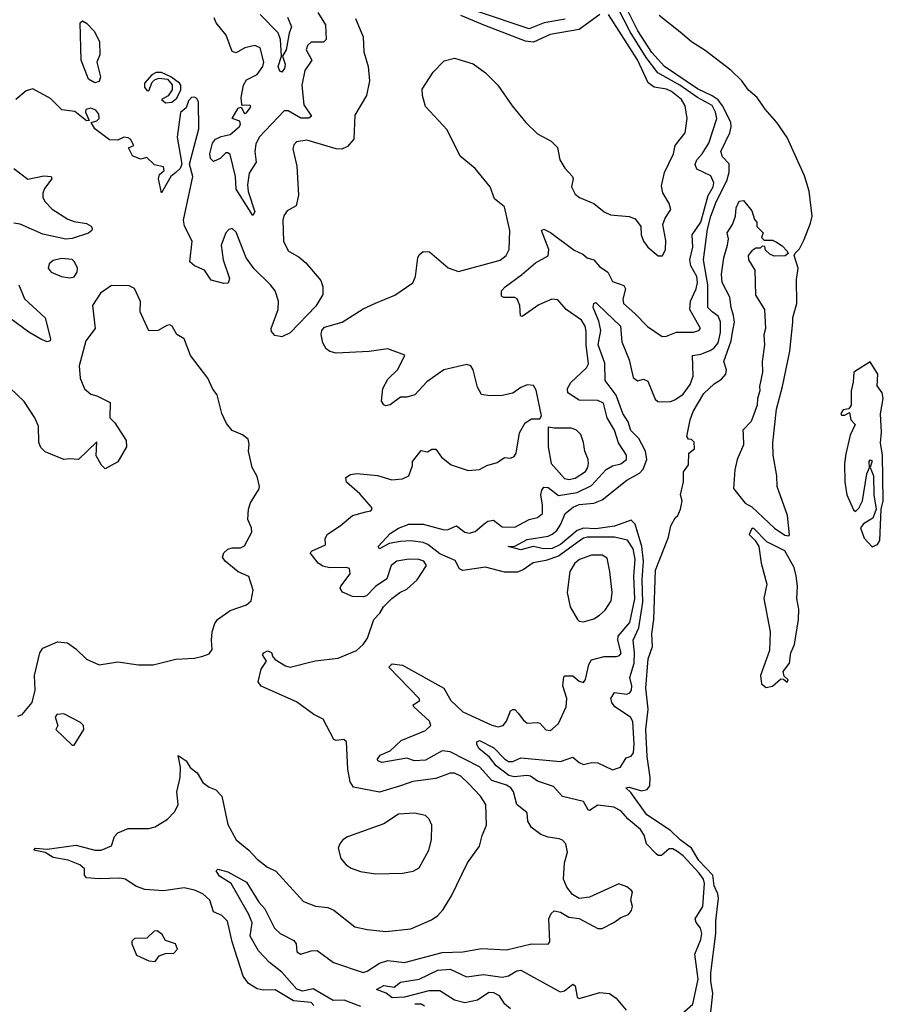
# Model space of a CAD drawing. Extents: x 1603745 to 1745082, y 385868 to 533966.
# Tile 493 of 646: x 1736713 to 1740868, y 444624 to 449360. Entities that reach past the tile are written whole.
import ezdxf

# ---------------------------------------------------------------- set-up
doc = ezdxf.new("R2010")
doc.units = 0

msp = doc.modelspace()

# ---------------------------------------------------------------- linework, layer by layer
at = {"layer": '0CON20XD'}
for points in [[(1739530.4, 447625), (1739528, 447708), (1739496.1, 447795), (1739508.8, 447865), (1739499.8, 447909.8), (1739471.7, 447975), (1739475.5, 447994.5), (1739485, 447998.6), (1739495, 447990.5), (1739603.1, 447885), (1739610.1, 447810.1), (1739645, 447724), (1739665, 447639.4), (1739685, 447622.5), (1739715, 447630), (1739735, 447620.8), (1739770.6, 447535), (1739784, 447524), (1739805, 447521.2), (1739845, 447523.1), (1739865, 447531.1), (1739905, 447558.8), (1739939, 447605), (1739953.3, 447645), (1739950.8, 447745), (1739989.6, 447750.4), (1740035, 447768), (1740055, 447780.9), (1740072.9, 447805), (1740084.2, 447855), (1740085.6, 447905.6), (1740073.8, 447933.8), (1740045, 447953.9), (1740023.9, 447975), (1740024.1, 448085), (1740003.3, 448205), (1740022.6, 448352.6), (1740038.5, 448415), (1740065, 448486.4), (1740115.8, 448585), (1740126.5, 448626.5), (1740126.4, 448666.4), (1740095, 448699.4), (1740087.1, 448725), (1740129.5, 448815), (1740136.1, 448843.9), (1740133.9, 448866.1), (1740094.7, 448945), (1740073.4, 448973.4), (1740045, 448993.5), (1739975, 449026.7), (1739815, 449134.9), (1739755, 449202.3), (1739686.7, 449306.7), (1739620.4, 449440.4)], [(1738148.2, 449395), (1738184.2, 449335), (1738188.2, 449265), (1738175, 449252.1), (1738115, 449251.1), (1738097.1, 449235), (1738091.5, 449215), (1738118.8, 449165), (1738084.7, 449115), (1738071, 449045), (1738080.2, 448950.2), (1738117.5, 448895), (1738104.5, 448885.5), (1738065, 448886.2), (1738005, 448920.8), (1737985, 448921.7), (1737864.6, 448795.4), (1737848.7, 448761.3), (1737843.9, 448725), (1737851.2, 448675), (1737817.8, 448622.2), (1737809.1, 448565), (1737812.6, 448532.6), (1737844.3, 448435.7), (1737835, 448418.6), (1737754.7, 448545), (1737750.8, 448605), (1737725, 448710.8), (1737715, 448720), (1737705, 448720), (1737677.3, 448692.7), (1737645, 448676.9), (1737631.4, 448691.4), (1737628.1, 448715), (1737640.6, 448765), (1737655, 448784.7), (1737681.7, 448798.3), (1737725, 448808), (1737769.6, 448845), (1737775.3, 448855.3), (1737771.8, 448871.8), (1737736, 448885), (1737765, 448934.3), (1737779.5, 448939.5), (1737795, 448908.6), (1737805, 448911.8), (1737821.8, 448935), (1737825.4, 448945), (1737819.1, 448949.1), (1737785, 448947.5), (1737782, 448952), (1737779.3, 448985), (1737789.2, 449045), (1737805, 449069.6), (1737855, 449095.4), (1737882.7, 449135), (1737887.5, 449155), (1737870.8, 449225), (1737845, 449235.5), (1737796.2, 449225), (1737755, 449200.6), (1737735, 449206), (1737706.4, 449285), (1737658.8, 449345), (1737649.3, 449369.3)], [(1738001.8, 449371.8), (1738021.4, 449325), (1738010, 449295), (1737995.2, 449215), (1737978, 449185), (1737990.9, 449145), (1737987.1, 449125), (1737975, 449107.1), (1737965, 449111.4), (1737956.8, 449135), (1737973.1, 449185), (1737967.4, 449265), (1737956.4, 449296.4), (1737870.3, 449385)], [(1739035, 447552), (1738975, 447550), (1738935, 447557.5), (1738915, 447592.5), (1738895, 447676.2), (1738884, 447695), (1738865, 447701.5), (1738754.3, 447675), (1738671.4, 447618.6), (1738615, 447556), (1738575, 447544), (1738545, 447543.8), (1738495, 447507.5), (1738475, 447502.5), (1738465, 447507.5), (1738453.3, 447525), (1738460.8, 447585), (1738485, 447631.2), (1738532.1, 447677.9), (1738566.2, 447746.2), (1738485, 447776), (1738395, 447764.4), (1738235, 447756.2), (1738205, 447764.2), (1738187, 447777), (1738172, 447805), (1738164.1, 447845.9), (1738166.2, 447865), (1738180, 447880), (1738265, 447904.4), (1738365, 447969.4), (1738424.6, 447995.4), (1738518.8, 448035), (1738605.4, 448094.6), (1738616.7, 448125), (1738629.2, 448215), (1738635, 448228.8), (1738655, 448244.2), (1738685, 448242.5), (1738775, 448166), (1738825, 448148), (1739025, 448203.3), (1739054.2, 448225), (1739068.6, 448255), (1739071.9, 448345), (1739045, 448458.8), (1738998.1, 448498.1), (1738977.5, 448555), (1738904.5, 448644.5), (1738833.1, 448703.1), (1738770.5, 448830.5), (1738665, 448942.5), (1738651.2, 448995), (1738650, 449025), (1738703, 449107), (1738755, 449161.2), (1738805, 449173.8), (1738895, 449148), (1738955, 449103.8), (1739014.1, 449044.1), (1739082, 448945), (1739148.8, 448865), (1739205, 448810), (1739270, 448775), (1739301.2, 448745), (1739312, 448685), (1739336, 448645), (1739372.5, 448605), (1739375.7, 448594.3), (1739368, 448555), (1739385, 448521.2), (1739406.7, 448505), (1739475.5, 448475.5), (1739525, 448436.2), (1739555, 448421.2), (1739645, 448413.8), (1739675, 448401.2), (1739702, 448365), (1739704, 448325), (1739713.8, 448295), (1739735.8, 448265.8), (1739785, 448223.3), (1739806.4, 448223.6), (1739820, 448255), (1739822.7, 448297.3), (1739808.1, 448375), (1739818.1, 448405), (1739846.1, 448446.1), (1739838, 448475), (1739807.5, 448527.5), (1739800.9, 448560.9), (1739815.4, 448624.6), (1739858.2, 448715), (1739867.1, 448755), (1739914.5, 448815.5), (1739924.4, 448885), (1739914.5, 448945), (1739896.8, 448975), (1739848.9, 449015), (1739825, 449025.2), (1739765.6, 449035.6), (1739736.5, 449056.5), (1739685, 449167.3), (1739545.4, 449385)], [(1739505, 449384.6), (1739405, 449311.8), (1739265, 449289.2), (1739185, 449251.1), (1739146.6, 449256.6), (1738951.1, 449331.1), (1738835, 449379.2)], [(1739337.8, 449362.2), (1739236.1, 449345), (1739165, 449315.7), (1738915, 449399.2)], [(1739439.1, 447859.1), (1739434.6, 447885), (1739415.4, 447915), (1739342.5, 447965), (1739302.9, 448012.9), (1739274.1, 448015.9), (1739211.5, 447988.5), (1739131.3, 447931.3), (1739123.1, 447935), (1739119.5, 447985), (1739107.3, 448017.3), (1739095, 448023.1), (1739042.8, 448022.8), (1739030.6, 448030.6), (1739031.8, 448055), (1739049.1, 448075), (1739127.9, 448132.1), (1739195, 448190.9), (1739255.4, 448224.6), (1739258.2, 448255), (1739224.5, 448345), (1739235, 448352), (1739266.6, 448336.6), (1739381.5, 448251.5), (1739422.3, 448232.3), (1739443.7, 448213.7), (1739475.3, 448205.3), (1739502, 448172), (1739542.9, 448145), (1739565, 448100), (1739620.5, 448080.5), (1739628.2, 448065), (1739615.3, 448015), (1739618.9, 447995), (1739673, 447947), (1739733.3, 447883.3), (1739805, 447835.8), (1739825, 447837.5), (1739873.3, 447856.7), (1739955, 447856.5), (1739981.2, 447865), (1739988.6, 447875), (1739938.1, 447965), (1739940.9, 448005), (1739968, 448065), (1739974.8, 448095.2), (1739970.3, 448125), (1739941.9, 448175), (1739936.9, 448205), (1739952.4, 448265), (1739948.6, 448325), (1739990.7, 448385), (1740025.9, 448514.1), (1740049.8, 448555), (1740052.4, 448575), (1740038.9, 448608.9), (1739971.1, 448641.1), (1739962.5, 448662.5), (1739971.1, 448685), (1739997.4, 448715), (1740028, 448765), (1740067, 448885), (1740061.6, 448915), (1740045, 448946.2), (1739974.8, 448985), (1739889.2, 449045), (1739784, 449104), (1739728, 449178), (1739650.7, 449300.7), (1739592.9, 449412.9)], [(1738328.9, 449365), (1738366.4, 449276.4), (1738369.4, 449205), (1738390, 449135), (1738396.4, 449065), (1738381.4, 448995), (1738325, 448900), (1738321.4, 448785), (1738290.3, 448749.7), (1738262.9, 448737.1), (1738235, 448738.1), (1738095, 448779.4), (1738045, 448771.4), (1738032.6, 448757.4), (1738027.9, 448737.9), (1738046.4, 448655), (1738054.4, 448515), (1738043.8, 448465), (1737999.5, 448440.5), (1737983.6, 448416.4), (1737978.9, 448395), (1737982.9, 448295), (1738005, 448248.1), (1738057.6, 448217.6), (1738089.5, 448189.5), (1738162.5, 448105), (1738172.1, 448075), (1738171.5, 448038.5), (1738138.3, 447981.7), (1738015, 447853.8), (1737975, 447833.8), (1737940.7, 447840.7), (1737925, 447860), (1737923.8, 447875), (1737957.5, 447965), (1737959.1, 448005), (1737942.7, 448055), (1737920.4, 448085), (1737841.9, 448161.9), (1737802.5, 448215), (1737755, 448338), (1737735, 448356), (1737719.5, 448350.5), (1737705.7, 448334.3), (1737682.2, 448275), (1737692.9, 448205), (1737722.9, 448115), (1737716.9, 448093.1), (1737695, 448091.4), (1737635, 448107.5), (1737602, 448155), (1737555, 448176), (1737532.5, 448195), (1737543.6, 448295), (1737505.9, 448365.9), (1737501.3, 448395), (1737546.1, 448605), (1737529.6, 448665), (1737575.5, 448835), (1737573.3, 448965), (1737565, 448980), (1737555, 448987.5), (1737540, 448985), (1737525, 448970), (1737514.1, 448935.9), (1737487.5, 448912.5), (1737470.5, 448795), (1737492.6, 448665), (1737485.9, 448644.1), (1737465, 448625.3), (1737440, 448605), (1737395, 448527.5), (1737380.6, 448595), (1737385.8, 448615), (1737407.7, 448635), (1737405, 448652.5), (1737361.9, 448661.9), (1737325, 448696.2), (1737295, 448688.8), (1737255.5, 448705), (1737236.2, 448743.8), (1737262.5, 448755), (1737245.5, 448785.5), (1737235, 448792), (1737215, 448794), (1737185, 448780.8), (1737145, 448781.5), (1737075, 448834.3), (1737056.7, 448865), (1737085, 448872.5), (1737095.3, 448884.7), (1737093.8, 448905), (1737080, 448925), (1737055, 448933.9), (1737032.1, 448927.9), (1737030, 448915), (1737046.7, 448875), (1737035, 448872.5), (1736978.4, 448918.4), (1736915.9, 448925.9), (1736860.9, 448980.9), (1736776.6, 449026.6), (1736745, 449016.7), (1736694.6, 448975.4)], [(1737075, 449056), (1737045, 449072.9), (1737008.5, 449165), (1737004.5, 449345), (1737015, 449354.3), (1737035, 449343.3), (1737070.9, 449305), (1737097.1, 449255), (1737098.8, 449191.2), (1737083.8, 449155), (1737102.5, 449085), (1737095, 449063.1), (1737075, 449056)], [(1740035, 444556), (1740048, 444675), (1740038.1, 444735), (1740039.2, 444775), (1740062.6, 444965), (1740062.5, 445025), (1740075.4, 445135), (1740072.8, 445155), (1740054.4, 445194.4), (1740047.9, 445245), (1739980, 445315), (1739945.2, 445375.2), (1739890.8, 445415), (1739845, 445459.2), (1739730.3, 445535), (1739652.8, 445642.8), (1739630, 445665), (1739645, 445667.8), (1739705, 445650.6), (1739732.6, 445657.4), (1739744.6, 445675.4), (1739746.5, 445715), (1739732.6, 445815), (1739726.1, 445945), (1739737.4, 446042.6), (1739725.3, 446144.7), (1739736.2, 446285), (1739757.3, 446345), (1739754.1, 446405), (1739764.8, 446475.2), (1739772.2, 446712.2), (1739835, 446870), (1739846.2, 446925), (1739867, 446963), (1739880, 446975), (1739892.5, 447005), (1739900, 447045), (1739892.5, 447075), (1739907, 447137), (1739907.5, 447185), (1739931.7, 447218.3), (1739933.3, 447275), (1739960, 447295), (1739958.3, 447328.3), (1739945, 447340), (1739931.7, 447341.7), (1739923.3, 447355), (1739938.8, 447435), (1739953.8, 447475), (1740005, 447562), (1740055, 447608.6), (1740089.6, 447630.4), (1740110, 447655), (1740114.2, 447675), (1740100.9, 447715), (1740136.2, 447815), (1740143.3, 447856.7), (1740152.7, 447905), (1740147.6, 447937.6), (1740135.5, 447975), (1740129.4, 448025), (1740093.1, 448095), (1740089.2, 448135), (1740101.4, 448215), (1740119.2, 448275), (1740123.3, 448305), (1740117.5, 448335), (1740143.3, 448375), (1740156.7, 448415), (1740160, 448455), (1740175, 448487.5), (1740195, 448490), (1740235, 448440), (1740248.3, 448398.3), (1740260, 448385), (1740260, 448365), (1740290, 448335), (1740281.7, 448311.7), (1740295, 448300), (1740335, 448300), (1740355, 448290), (1740381.7, 448271.7), (1740406.4, 448246.4), (1740410, 448235), (1740396.4, 448223.6), (1740343, 448223), (1740321.7, 448231.7), (1740301.7, 448251.7), (1740298.3, 448268.3), (1740285, 448270), (1740275, 448260), (1740255, 448260), (1740235, 448247.5), (1740218.8, 448225), (1740220, 448205), (1740250, 448155), (1740253.3, 448035), (1740296.7, 447965), (1740302, 447875), (1740293.6, 447843.6), (1740296, 447795), (1740286, 447715), (1740287.1, 447665), (1740272, 447595), (1740273.8, 447575), (1740262.3, 447537.7), (1740262, 447505), (1740233.2, 447426.8), (1740192.5, 447385), (1740193.8, 447363.8), (1740196, 447315), (1740165.9, 447244.1), (1740153.3, 447195), (1740148, 447105), (1740204.2, 447035), (1740236.4, 447016.4), (1740345, 446913.9), (1740395, 446880.6), (1740412.9, 446877.1), (1740417.6, 446882.4), (1740407.3, 446975), (1740358, 447115), (1740356.4, 447165), (1740338.3, 447265), (1740336.1, 447325), (1740354, 447486), (1740383.7, 447595), (1740418.8, 447765), (1740432.2, 447905), (1740432.6, 447927.4), (1740451.4, 447995), (1740450.5, 448109.5), (1740457.8, 448165), (1740440, 448225), (1740443.6, 448236.4), (1740465, 448258), (1740486.8, 448303.2), (1740518.7, 448381.3), (1740525.9, 448415), (1740511.8, 448535), (1740488.6, 448608.6), (1740405, 448793.8), (1740356.6, 448865), (1740299.6, 448929.6), (1740261.1, 448985), (1740220, 449020), (1740186.9, 449065), (1740135, 449116.1), (1740011, 449211), (1739945, 449253.3), (1739890.4, 449300.4), (1739789.4, 449379.4)], [(1737415, 448959.5), (1737445, 448962.5), (1737468.6, 448981.4), (1737487.7, 449022.3), (1737488.8, 449045), (1737482.5, 449055), (1737440, 449085), (1737396.2, 449105), (1737370, 449105), (1737349.4, 449095), (1737313.3, 449055), (1737314.4, 449035), (1737325, 449018.8), (1737335, 449016.7), (1737351.2, 449058.8), (1737365, 449071.4), (1737385, 449078.6), (1737425, 449072.9), (1737446.7, 449046.7), (1737447, 449023), (1737427.2, 448992.8), (1737396, 448975), (1737415, 448959.5)], [(1736685, 448643.3), (1736753.1, 448593.1), (1736828.6, 448608.6), (1736863.8, 448605), (1736867.8, 448595), (1736832.8, 448547.2), (1736824.1, 448525), (1736824.7, 448505), (1736835, 448482.9), (1736869, 448449), (1736945, 448399.7), (1736975, 448388.7), (1737035, 448380), (1737056.3, 448366.3), (1737062, 448355), (1737060, 448345), (1737045, 448333.1), (1736965, 448307), (1736935, 448304.4), (1736825, 448327.5), (1736715, 448376.7), (1736685, 448380.5)], [(1736955, 448118), (1736975, 448123.3), (1736990, 448145), (1736992, 448165), (1736977.5, 448195), (1736965.5, 448205.5), (1736915, 448211.5), (1736875, 448201.9), (1736854.3, 448185.7), (1736850.8, 448165), (1736863.8, 448145), (1736915, 448124.4), (1736955, 448118)], [(1736709, 448085), (1736736.7, 448016.7), (1736835.5, 447925), (1736861.9, 447825), (1736860, 447815), (1736845, 447810), (1736815, 447823.1), (1736756.8, 447856.8), (1736665, 447923.8)], [(1736705, 446010), (1736725, 446017.5), (1736773.9, 446076.1), (1736788, 446135), (1736784.1, 446205.9), (1736810, 446315), (1736825, 446336.7), (1736895, 446368), (1736942.4, 446362.4), (1736983.3, 446333.3), (1737035, 446284.2), (1737095, 446256.2), (1737185, 446271.2), (1737285, 446256), (1737355, 446256), (1737465, 446284), (1737555, 446288), (1737595, 446298.8), (1737625, 446310), (1737639.7, 446330.3), (1737635.4, 446375.4), (1737639.1, 446415), (1737652, 446455), (1737665.2, 446474.8), (1737725, 446517.9), (1737804, 446546), (1737826.7, 446565), (1737836.2, 446615), (1737815, 446681.2), (1737765, 446704.4), (1737702.5, 446755), (1737688.6, 446775), (1737694.6, 446795.4), (1737715, 446812.5), (1737735, 446820), (1737775, 446819.2), (1737795, 446828.6), (1737830.8, 446895), (1737828.6, 446915), (1737811.4, 446955), (1737814.4, 447005), (1737823.7, 447036.3), (1737865, 447102.5), (1737866.7, 447115), (1737855, 447162.5), (1737831.9, 447205), (1737814.4, 447285), (1737817.5, 447317.5), (1737811.7, 447341.7), (1737785, 447363.3), (1737735, 447383.8), (1737708.1, 447418.1), (1737685.6, 447465), (1737664, 447555), (1737643, 447583), (1737618.8, 447635), (1737534.4, 447745), (1737504, 447824), (1737470, 447845), (1737446.7, 447885), (1737435, 447891.2), (1737420.5, 447889.5), (1737380, 447865), (1737335, 447862.5), (1737292.5, 447955), (1737293.6, 448003.6), (1737265, 448067.5), (1737239.3, 448079.3), (1737155, 448080.8), (1737101.2, 448045), (1737063.8, 447985), (1737076.2, 447875), (1737031.2, 447815), (1736998.9, 447695), (1737004.6, 447635), (1737025, 447584), (1737055, 447558), (1737085, 447550.8), (1737148.2, 447518.2), (1737147.5, 447445), (1737170.5, 447420.5), (1737226.2, 447335), (1737226.7, 447305), (1737185, 447233.3), (1737125, 447200), (1737107, 447217), (1737081.7, 447261.7), (1737085, 447330), (1736996.1, 447243.9), (1736955, 447248), (1736925, 447243.8), (1736835, 447281.2), (1736815, 447302.5), (1736805.9, 447325.9), (1736804.2, 447405), (1736785.8, 447445), (1736735, 447522.5), (1736665, 447588.8)], [(1738353.8, 444613.8), (1738275, 444643.7), (1738221.5, 444641.5), (1738125, 444699), (1738075, 444687.6), (1738047, 444697), (1737975, 444778.1), (1737915, 444824.4), (1737861.5, 444881.5), (1737822.2, 444952.2), (1737831.7, 445015), (1737815, 445056), (1737730.8, 445205), (1737675, 445240), (1737658.2, 445265), (1737666.5, 445273.5), (1737715, 445261.6), (1737805, 445211.5), (1737863.4, 445115), (1737892.8, 445082.8), (1737939.5, 444989.5), (1737966.2, 444965), (1738031.5, 444931.5), (1738042.7, 444915), (1738046.8, 444876.8), (1738065, 444865.7), (1738115, 444880.8), (1738145, 444882.2), (1738223.2, 444825), (1738365, 444776.7), (1738385, 444783.1), (1738445, 444821.3), (1738485, 444834.8), (1738565, 444824.3), (1738745, 444873.1), (1738845, 444876.2), (1738935, 444891.9), (1739055, 444885.7), (1739175, 444914), (1739255, 444912.5), (1739263.3, 444925), (1739259.4, 445035), (1739269.5, 445060.5), (1739285, 445073.3), (1739315, 445066.2), (1739355, 445042.5), (1739405, 445036.7), (1739495, 444988.8), (1739515, 444988.8), (1739572.3, 445017.7), (1739605, 445041.2), (1739642.5, 445055), (1739657.5, 445075), (1739661.2, 445095), (1739653.8, 445125), (1739661.2, 445165), (1739655, 445173.3), (1739635, 445188.8), (1739595, 445203.3), (1739455, 445138.6), (1739405, 445132.5), (1739372.7, 445152.7), (1739345, 445187.5), (1739330, 445225), (1739334.5, 445305), (1739348.5, 445355), (1739340.8, 445395), (1739325, 445412.5), (1739309.3, 445419.3), (1739255, 445427.3), (1739220.3, 445440.3), (1739175, 445474.4), (1739158.5, 445505), (1739154.2, 445545), (1739105.2, 445585.2), (1739089.3, 445645), (1739075.4, 445665), (1739055, 445677.4), (1738985, 445700.5), (1738925, 445766.5), (1738785, 445838.9), (1738745, 445842.2), (1738665, 445798.5), (1738613.3, 445795), (1738575, 445807.9), (1738455, 445786.2), (1738436.9, 445795), (1738435, 445802.5), (1738447.4, 445822.6), (1738495, 445843.4), (1738548.1, 445891.9), (1738665, 445941.5), (1738690.9, 445965), (1738685.4, 445985), (1738609.4, 446055), (1738606, 446065), (1738638, 446085), (1738635.7, 446095), (1738488.8, 446245), (1738505, 446261.2), (1738555, 446255.6), (1738754.4, 446145), (1738788.1, 446085), (1738845, 446031.2), (1738985, 445966.6), (1739015, 445958.2), (1739040, 445965), (1739056.1, 445985), (1739075, 446036), (1739085, 446042), (1739095, 446042), (1739112.9, 446022.9), (1739135, 445992), (1739155, 445975.8), (1739205, 445979.2), (1739215.6, 445975.6), (1739245, 445944), (1739265, 445941.4), (1739275, 445947.1), (1739305, 445974.4), (1739342.9, 446055), (1739346.1, 446095), (1739326.9, 446155), (1739330.6, 446199.4), (1739336, 446204), (1739375, 446204), (1739405, 446177.5), (1739425, 446172), (1739435, 446186.7), (1739451.4, 446258.6), (1739465, 446280.7), (1739525, 446296), (1739585, 446296.9), (1739598.3, 446301.7), (1739606.7, 446313.3), (1739591.3, 446375), (1739592.3, 446395), (1739649, 446461), (1739673.5, 446573.5), (1739667.8, 446682.2), (1739674.6, 446765.4), (1739665, 446815.3), (1739636.8, 446856.8), (1739575, 446871.4), (1739445, 446871.4), (1739425, 446866), (1739405, 446851), (1739305, 446779.2), (1739245, 446759), (1739183, 446747), (1739135, 446714.1), (1739107.3, 446702.7), (1739045, 446701.9), (1738955, 446726.7), (1738845, 446710.5), (1738828.8, 446718.8), (1738808.9, 446758.9), (1738735, 446789.8), (1738676.1, 446836.1), (1738655, 446845.2), (1738595, 446852.6), (1738545, 446850.6), (1738490.5, 446839.5), (1738445, 446814.7), (1738438.5, 446825), (1738495, 446888.5), (1738536.3, 446913.7), (1738585, 446932.5), (1738655, 446932.7), (1738755, 446905.3), (1738775, 446906.9), (1738815, 446925.6), (1738855, 446895.4), (1738875, 446889.6), (1738905, 446897.3), (1738947.1, 446935), (1738965, 446948.2), (1738993, 446953), (1739035, 446920.4), (1739095, 446919.2), (1739164, 446956), (1739205, 446965.4), (1739227.9, 446985), (1739229, 447025), (1739220.7, 447075), (1739225, 447097.5), (1739235, 447111.9), (1739255, 447109.2), (1739305, 447071.1), (1739395, 447085.8), (1739465, 447119), (1739535, 447196.7), (1739565, 447213.5), (1739605, 447222.7), (1739632.1, 447245), (1739632.9, 447265), (1739593.9, 447323.9), (1739575.2, 447385.2), (1739539.8, 447445), (1739522.5, 447515), (1739495, 447528.7), (1739405, 447529.1), (1739350, 447565), (1739349.4, 447585), (1739364.4, 447615), (1739440, 447685), (1739450.5, 447705), (1739439.2, 447795), (1739439.1, 447859.1)], [(1740815, 446824.3), (1740840, 446835), (1740851.5, 446855), (1740857.9, 447005), (1740868.3, 447045), (1740864.6, 447265.4), (1740854.5, 447325), (1740860.3, 447375), (1740854.6, 447464.6), (1740867.4, 447537.4), (1740862.9, 447565), (1740838.5, 447598.5), (1740841.9, 447655), (1740805, 447714.4), (1740726.2, 447665), (1740723.6, 447616.4), (1740713.8, 447575), (1740713.3, 447505), (1740702.5, 447487.5), (1740675, 447483.3), (1740664.2, 447465), (1740667.5, 447457.5), (1740683, 447457), (1740705, 447470), (1740712.5, 447435), (1740733, 447413), (1740708.7, 447361.3), (1740688, 447272), (1740681.8, 447225), (1740683.4, 447135), (1740693.3, 447075), (1740725, 447002.5), (1740735, 446994.3), (1740750.1, 447009.9), (1740767.9, 447045), (1740788.9, 447175), (1740802.5, 447205), (1740800, 447235), (1740805, 447243.3), (1740815, 447237.5), (1740805.8, 447205), (1740821.1, 447165), (1740823.2, 447075), (1740833.1, 447005), (1740817.3, 446962.7), (1740773.3, 446935), (1740758.5, 446915), (1740775.6, 446865.6), (1740815, 446824.3)], [(1738127.6, 444617.6), (1738115, 444632.5), (1738030.7, 444640.7), (1737942.7, 444692.7), (1737885, 444692.3), (1737855, 444698.9), (1737813.3, 444723.3), (1737788.6, 444758.6), (1737735.2, 444925), (1737713, 445023), (1737685, 445051.5), (1737645, 445069.2), (1737627.5, 445125), (1737594.7, 445154.7), (1737555, 445172.9), (1737504.7, 445184.7), (1737405, 445169.4), (1737315.7, 445175.7), (1737275, 445190.8), (1737220, 445225), (1737195, 445231.1), (1737095, 445226.7), (1737035, 445232.9), (1737024.4, 445244.4), (1737025.3, 445275.3), (1737002.9, 445295), (1736947.1, 445317.1), (1736875, 445329.7), (1736835, 445354.6), (1736781.2, 445365), (1736790, 445375), (1736845, 445369.5), (1736985, 445389.7), (1737075, 445364.7), (1737105, 445364.7), (1737154.6, 445385.4), (1737168.5, 445431.5), (1737185, 445449.2), (1737235, 445469.2), (1737335, 445470), (1737365, 445477.5), (1737425, 445514.3), (1737459.1, 445550.9), (1737475.6, 445584.4), (1737469.5, 445645), (1737484.6, 445715), (1737486.4, 445765), (1737475, 445820), (1737514.2, 445795), (1737533.5, 445763.5), (1737567.8, 445737.8), (1737595, 445691.4), (1737625, 445668.6), (1737656.7, 445655), (1737685.5, 445625.5), (1737715, 445488.8), (1737754.3, 445414.3), (1737815.7, 445365), (1737855, 445321.4), (1737905, 445283.3), (1737945, 445263.8), (1738078, 445118), (1738136.4, 445096.4), (1738195, 445089.4), (1738225, 445077.1), (1738325, 444997.1), (1738385, 444983.1), (1738475, 444974.4), (1738595, 444987.1), (1738695, 445030), (1738725, 445051.4), (1738749.8, 445080.2), (1738790.6, 445145), (1738867.1, 445305), (1738925.8, 445385), (1738938.1, 445435), (1738959.4, 445485), (1738955.4, 445585), (1738929.5, 445625), (1738874.6, 445685), (1738835, 445721.6), (1738805, 445735.3), (1738785, 445735.3), (1738715, 445709.8), (1738604, 445695), (1738545, 445674.3), (1738445, 445643.9), (1738318.7, 445668.7), (1738303.7, 445693.7), (1738292.5, 445755), (1738285, 445886.7), (1738273.3, 445896.7), (1738235, 445892.5), (1738225, 445897.5), (1738173.3, 445995), (1738127.9, 446017.9), (1738045, 446077.9), (1737875, 446154.3), (1737860, 446175), (1737875.6, 446235), (1737900, 446275), (1737881.2, 446305), (1737887.5, 446315), (1737905, 446323.3), (1737925, 446316.7), (1737931.2, 446295), (1737942.8, 446282.8), (1737991.7, 446251.7), (1738015, 446244.6), (1738135, 446276.5), (1738245, 446288.2), (1738334.2, 446325), (1738365.4, 446354.6), (1738386.7, 446385), (1738417.5, 446475), (1738446.2, 446505), (1738464.2, 446535.8), (1738504.2, 446575.8), (1738542.5, 446605), (1738575, 446620), (1738625, 446666.2), (1738671.2, 446735), (1738658, 446755), (1738633.6, 446763.6), (1738585, 446764.4), (1738527.5, 446755), (1738500, 446735), (1738479.1, 446670.9), (1738425, 446634), (1738381.2, 446588.8), (1738365, 446583.1), (1738315, 446584.6), (1738266.5, 446606.5), (1738255.8, 446625), (1738258.6, 446635), (1738303.3, 446695), (1738299.3, 446719.3), (1738285.5, 446725.5), (1738205, 446722.8), (1738171.2, 446731.2), (1738148.9, 446745), (1738110, 446795), (1738120, 446805), (1738185, 446833.8), (1738183.3, 446865), (1738194.4, 446885), (1738254.8, 446925.2), (1738315, 446975.5), (1738378.2, 446991.8), (1738402.3, 446997.7), (1738408.8, 447005), (1738406, 447015), (1738349.1, 447079.1), (1738286.2, 447135), (1738281.7, 447158.3), (1738305, 447172), (1738335, 447176.9), (1738435, 447166.5), (1738503, 447147), (1738555, 447151.2), (1738586, 447165), (1738603.3, 447215), (1738603.3, 447235), (1738645, 447287.5), (1738675, 447281.2), (1738696.7, 447293.3), (1738715, 447293.3), (1738743.3, 447255), (1738789.1, 447219.1), (1738871.2, 447191.2), (1738925, 447196.2), (1738960, 447215), (1739010.7, 447229.3), (1739045, 447254), (1739075, 447251.4), (1739091.9, 447258.1), (1739101.1, 447275), (1739117.8, 447372.2), (1739145, 447420), (1739175, 447440), (1739215, 447440), (1739223.3, 447455), (1739197.9, 447577.9), (1739185, 447600), (1739155, 447603.3), (1739125, 447591.2), (1739085, 447564), (1739035, 447552)], [(1739875, 444556.9), (1739952, 444625), (1739978.2, 444745), (1739961.3, 444865), (1739990.4, 444935), (1739994.4, 444965), (1739989.3, 444989.3), (1739967.5, 445017.5), (1739963.2, 445035), (1740000.7, 445095), (1740007.8, 445205), (1740003.4, 445225), (1739982.6, 445255), (1739905, 445338.4), (1739875, 445360.7), (1739855, 445371.3), (1739837.8, 445372.2), (1739800.3, 445339.7), (1739785, 445339.6), (1739775, 445346.9), (1739729.2, 445395), (1739717.1, 445437.1), (1739700.3, 445465), (1739640.9, 445515), (1739605.5, 445555), (1739572.2, 445572.2), (1739495, 445581.9), (1739455, 445556.4), (1739448.6, 445558.6), (1739425, 445598.7), (1739324.1, 445624.1), (1739281.1, 445671.1), (1739205, 445697.5), (1739170.6, 445720.6), (1739155, 445724.5), (1739091.9, 445718.1), (1739065.8, 445725), (1739005, 445770.3), (1738973.3, 445813.3), (1738921.5, 445855), (1738912.7, 445875), (1738913.3, 445886.7), (1738925, 445892.2), (1738995, 445857.8), (1739045, 445804.6), (1739065, 445791.1), (1739085, 445791.5), (1739125, 445808.7), (1739315, 445791.2), (1739375, 445811.9), (1739405, 445786.1), (1739425, 445777.5), (1739465, 445786.7), (1739495, 445785.7), (1739565, 445751.6), (1739604.2, 445764.2), (1739630.9, 445809.1), (1739655, 445816.9), (1739667, 445833), (1739670.3, 445875), (1739663.6, 445983.6), (1739652.1, 446005), (1739576.8, 446055), (1739561.5, 446075), (1739557.1, 446095), (1739575, 446124.2), (1739635, 446115.4), (1739648.5, 446121.5), (1739657, 446135), (1739658.4, 446155), (1739648, 446195), (1739670, 446265), (1739671.4, 446315), (1739664, 446375), (1739691.5, 446435), (1739711.9, 446558.1), (1739707.7, 446665), (1739713.9, 446755), (1739706.8, 446825), (1739675, 446932.7), (1739655, 446952.1), (1739575, 446922.9), (1739485, 446910.3), (1739425, 446914.6), (1739395, 446902.5), (1739315, 446834.8), (1739275, 446816.5), (1739235, 446813.8), (1739184, 446826), (1739125, 446809.2), (1739064, 446825), (1739095, 446826.9), (1739155, 446859.7), (1739255, 446875.2), (1739275.5, 446884.5), (1739297.2, 446902.8), (1739317.1, 446932.9), (1739338.1, 446985), (1739375.4, 447015), (1739405, 447028.4), (1739475, 447034.4), (1739515, 447049.7), (1739634.9, 447145.1), (1739695, 447178.9), (1739713, 447197), (1739731, 447245), (1739724.1, 447285), (1739691.5, 447345), (1739653.2, 447383.2), (1739641, 447425), (1739614.9, 447464.9), (1739582.9, 447552.9), (1739530.4, 447625)], [(1739355, 447147.4), (1739385, 447154.8), (1739435, 447186.2), (1739446.6, 447205), (1739450, 447225), (1739448.9, 447245), (1739432.5, 447285), (1739426.5, 447326.5), (1739412.5, 447365), (1739392, 447385), (1739367.5, 447395), (1739284.2, 447394.2), (1739255, 447400), (1739255.4, 447305), (1739270.7, 447225), (1739335, 447152.9), (1739355, 447147.4)], [(1740305, 446147.5), (1740335, 446153.3), (1740375, 446190), (1740388.3, 446188.3), (1740405, 446173.3), (1740410, 446185), (1740391.7, 446201.7), (1740386.7, 446225), (1740416.7, 446265), (1740423.8, 446315), (1740440.8, 446355), (1740460, 446475), (1740461.9, 446525), (1740451.9, 446575), (1740455.4, 446634.6), (1740448.9, 446685), (1740439.2, 446725), (1740395.2, 446805), (1740307.7, 446847.7), (1740245, 446912.5), (1740235, 446912.5), (1740223, 446883), (1740252.5, 446855), (1740270, 446825), (1740280, 446745), (1740308, 446645), (1740294.2, 446575), (1740324, 446415), (1740320, 446325), (1740278, 446205), (1740282.5, 446165), (1740305, 446147.5)], [(1739425, 446463.8), (1739475, 446477.5), (1739502, 446495), (1739530.3, 446519.7), (1739558.1, 446565), (1739563.1, 446605), (1739552.5, 446705), (1739538.9, 446768.9), (1739515, 446784.5), (1739465, 446784.7), (1739406.2, 446763.8), (1739383.8, 446745), (1739360.8, 446705), (1739346.9, 446605), (1739361.4, 446535), (1739396.2, 446475), (1739405, 446466.2), (1739425, 446463.8)], [(1736975, 445870), (1737022.5, 445945), (1737020, 445965), (1737005, 445980), (1736925, 446021.2), (1736891.7, 446018.3), (1736883.3, 446005), (1736896.7, 445965), (1736887.5, 445945), (1736965, 445870), (1736975, 445870)], [(1738425, 445251.4), (1738555, 445254.4), (1738606.4, 445263.6), (1738635, 445280), (1738680.9, 445365), (1738694.5, 445415), (1738696.2, 445485), (1738684, 445514), (1738665, 445531.2), (1738612.4, 445542.4), (1738535, 445538.2), (1738465, 445491.4), (1738290.5, 445429.5), (1738267.5, 445415), (1738253.8, 445395), (1738246.2, 445375), (1738258.8, 445325), (1738283.3, 445295), (1738308, 445278), (1738353.2, 445263.2), (1738425, 445251.4)], [(1737365, 444830), (1737383.8, 444856.2), (1737415, 444867.5), (1737455, 444870), (1737471.7, 444888.3), (1737462.5, 444915), (1737415, 444930), (1737399.3, 444959.3), (1737375, 444977.5), (1737360, 444975), (1737325, 444942.5), (1737265, 444940), (1737253, 444927), (1737252.5, 444915), (1737275, 444860), (1737335, 444833.3), (1737365, 444830)], [(1739075, 444602.4), (1739047.1, 444625), (1739021.3, 444665), (1738995, 444679.4), (1738970.2, 444679.8), (1738915, 444644.1), (1738855, 444630.9), (1738805, 444643.9), (1738735, 444688.5), (1738681.3, 444688.7), (1738565, 444658.3), (1738505, 444655.6), (1738476.6, 444676.6), (1738430, 444695), (1738465, 444714.5), (1738515, 444706.7), (1738545, 444730), (1738635, 444744.2), (1738725, 444788.8), (1738785, 444792.8), (1738863.4, 444756.6), (1738945, 444767.1), (1739035, 444754.6), (1739065, 444760), (1739105, 444784.8), (1739125, 444787.5), (1739313.8, 444683.8), (1739335, 444688.4), (1739375, 444721.1), (1739385, 444712.5), (1739395, 444658.6), (1739405, 444651.6), (1739505, 444680.4), (1739550.8, 444675), (1739582.6, 444652.6), (1739631, 444595)], [(1738660, 444615), (1738645.2, 444625.2), (1738613.8, 444623.8)]]:
    msp.add_lwpolyline(points, dxfattribs=at)

doc.saveas('drawing.dxf')
